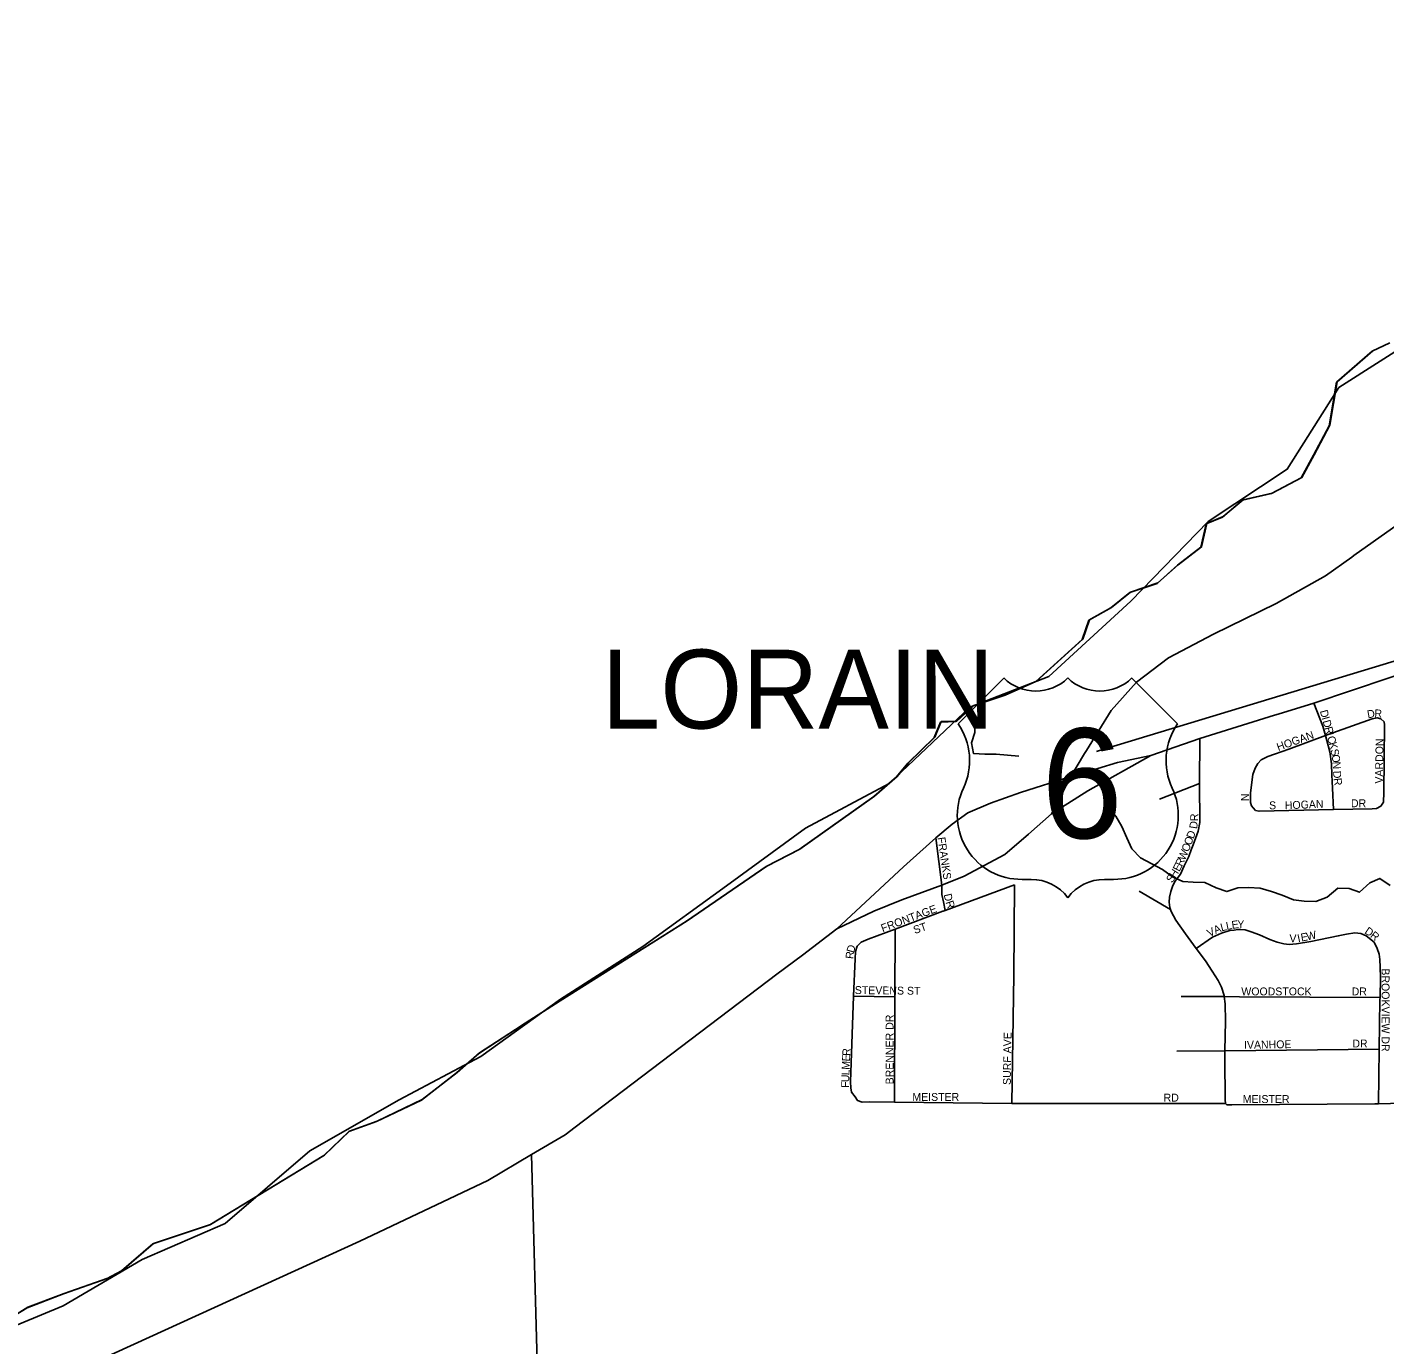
# Model space of a CAD drawing. Extents: x 1857828 to 2277390, y 930619 to 1324581.
# Drawn here: x 2037892 to 2046499, y 1252434 to 1260784 of the extents above; entities that cross this region are included whole.
import ezdxf

# ---------------------------------------------------------------- set-up
doc = ezdxf.new("R2010")
doc.units = 0
for name, color, linetype in [('GM_X_City_Street', 7, 'Continuous'), ('GM_X_City_Street_Text', 7, 'Continuous'), ('GM_X_Corporation', 7, 'Continuous'), ('GM_X_Corporation_Text', 7, 'Continuous'), ('GM_X_County', 7, 'Continuous'), ('GM_X_Major_Lake', 7, 'Continuous'), ('GM_X_Minor_River', 7, 'Continuous'), ('GM_X_Rail_Line', 7, 'Continuous'), ('GM_X_State_Route', 7, 'Continuous'), ('GM_X_US_Location', 7, 'Continuous'), ('GM_X_US_Route', 7, 'Continuous'), ('GM_X_US_Shield', 7, 'Continuous')]:
    doc.layers.add(name, color=color, linetype=linetype)

msp = doc.modelspace()

# ---------------------------------------------------------------- linework, layer by layer
at = {"layer": 'GM_X_City_Street'}
for points in [[(2046173.3, 1255825.6), (2046168.1, 1255961.7), (2046162.6, 1256046.1), (2046161.1, 1256116.5), (2046149.5, 1256192.9), (2046131.9, 1256263.4), (2046123.1, 1256294.6), (2046106.5, 1256354), (2046049, 1256500.1)], [(2045663.5, 1255837.3), (2045653.5, 1255849.5), (2045647.6, 1255871.6), (2045648, 1255931.9), (2045662.8, 1256048.2), (2045677.2, 1256088.3), (2045693.4, 1256118.3), (2045715.7, 1256140.2), (2045757.9, 1256162), (2045890.7, 1256209.1), (2046123.1, 1256294.6), (2046168.4, 1256311.3), (2046417.9, 1256401.6), (2046450, 1256407.4), (2046474.1, 1256401.2)], [(2046474.4, 1255846.7), (2046490.6, 1255872.7), (2046493.1, 1255935), (2046497.9, 1256362.8), (2046494, 1256382.9), (2046474.1, 1256401.2)], [(2045325.3, 1256276.7), (2045323.7, 1255991.5), (2045325.3, 1255743.1), (2045315.3, 1255689.7), (2045283, 1255603.1), (2045271, 1255570.9), (2045256.9, 1255528.8), (2045226.8, 1255470.5), (2045202.7, 1255416.3), (2045168.5, 1255370.2), (2045152.4, 1255338), (2045142.4, 1255305.9), (2045134.4, 1255271.8), (2045132.4, 1255239.6), (2045136.4, 1255205.4), (2045140.4, 1255192.4), (2045144.4, 1255179.3), (2045174.5, 1255125), (2045234.8, 1255038.5), (2045302.7, 1254946.6), (2045361.2, 1254867.4), (2045403.4, 1254803), (2045441.5, 1254742.7), (2045463.6, 1254700.4), (2045479.7, 1254648.2), (2045480.9, 1254640.4), (2045487.7, 1254595.9), (2045489.7, 1254485.4), (2045485.4, 1254297.6), (2045483.6, 1254218.1), (2045487.1, 1254015.1)], [(2045069.7, 1255892.4), (2045323.7, 1255991.5)], [(2045663.5, 1255837.3), (2045679.4, 1255819.1), (2045701.5, 1255814.9), (2046173.3, 1255825.6), (2046418.1, 1255831.1), (2046446.2, 1255832.9), (2046474.4, 1255846.7)], [(2043712.7, 1255187.1), (2043701.3, 1255241.2), (2043691.3, 1255287.9), (2043691.3, 1255347.9), (2043653, 1255647)], [(2043698, 1255181.6), (2043712.7, 1255187.1), (2044150.9, 1255349.5)], [(2044133.6, 1253964.2), (2044147, 1254777), (2044150.9, 1255349.5)], [(2044941.4, 1255308.9), (2045140.4, 1255192.4)], [(2043154.7, 1254960), (2043179, 1254985.9), (2043223.3, 1255005.6), (2043394.6, 1255069.1), (2043697.2, 1255181.3), (2043698, 1255181.6)], [(2043391, 1253971.3), (2043393.4, 1254634.5), (2043393.4, 1254638.7), (2043394.6, 1255069.1)], [(2045302.7, 1254946.6), (2045407.1, 1255017.8), (2045463.5, 1255043.4), (2045515.8, 1255059.1), (2045543.9, 1255062.8), (2045568, 1255066.7), (2045586, 1255066.5), (2045614.2, 1255064.3), (2045652.2, 1255051.9), (2045704.2, 1255031.4), (2045770.3, 1255002.7), (2045816.3, 1254986.3), (2045858.4, 1254975.9), (2045892.5, 1254971.6), (2045938.7, 1254975.2), (2046029.1, 1254990.5), (2046203.9, 1255025.3), (2046256.2, 1255036.9), (2046308.5, 1255044.5), (2046346.6, 1255040.2), (2046380.6, 1255025.8), (2046430.5, 1254985.2)], [(2043140.3, 1254005.8), (2043118.5, 1254036.1), (2043112.6, 1254062.3), (2043110.9, 1254100.4), (2043131.3, 1254643.7), (2043140.1, 1254879.7), (2043142.5, 1254925.9), (2043154.7, 1254960)], [(2046458, 1253961.7), (2046463.4, 1254307.9), (2046468.2, 1254621.3), (2046468.5, 1254635.3), (2046471.1, 1254759.9), (2046469.6, 1254828.2), (2046467.9, 1254876.4), (2046462.1, 1254910.6), (2046450.3, 1254944.9), (2046430.5, 1254985.2)], [(2043131.3, 1254643.7), (2043393.4, 1254638.7)], [(2045207.9, 1254641.7), (2045368.4, 1254642.4), (2045480.9, 1254640.4), (2045577.2, 1254638.7), (2046468.5, 1254635.3)], [(2045179.5, 1254294.4), (2045485.4, 1254297.6), (2046463.4, 1254307.9)], [(2043140.3, 1254005.8), (2043156.2, 1253981.5), (2043186.3, 1253971.2), (2043234.5, 1253972.9), (2043391, 1253971.3), (2044133.6, 1253964.2), (2045489.6, 1253962.9)], [(2045487.1, 1254015.1), (2045487.6, 1253987), (2045489.6, 1253962.9), (2045497.6, 1253954.8), (2045519, 1253954.8), (2045529.8, 1253954.8), (2046435.5, 1253961.2), (2046458, 1253961.7), (2046610.2, 1253964.9), (2046718.6, 1253964.7), (2046961.6, 1253966), (2046997.8, 1253966.2), (2047254.8, 1253963.7), (2048038.1, 1253956.3), (2048406.2, 1253954.4)], [(2041128.5, 1252170.5), (2041088.6, 1253639.2)]]:
    msp.add_lwpolyline(points, dxfattribs=at)
at = {"layer": 'GM_X_Corporation'}
msp.add_lwpolyline([(2037594.6, 1252464.6), (2038120.3, 1252681.4), (2038621.8, 1252974.5), (2039147.4, 1253203.3), (2039683.1, 1253663), (2040250.9, 1253986.2), (2040768.5, 1254261.2), (2041274, 1254624.5), (2041795.6, 1254957.7), (2042325.3, 1255343.1), (2042826.9, 1255708.4), (2043356.5, 1255991.4), (2043868.1, 1256475.2), (2044369.7, 1256669.8), (2044889.3, 1257147.5), (2045378.8, 1257651.3), (2045880.4, 1257982.5), (2046207.4, 1258500.3), (2046709, 1258819.4)], dxfattribs=at)
at = {"layer": 'GM_X_County'}
msp.add_lwpolyline([(2037683, 1252541.4), (2037892.6, 1252669.3), (2038122.6, 1252757.2), (2038398.7, 1252853.4), (2038490.6, 1252902.2), (2038687.9, 1253074.2), (2039050, 1253195.1), (2039772.8, 1253633.7), (2039932.1, 1253785.4), (2040106.1, 1253848.8), (2040391.9, 1253985.3), (2040613.2, 1254157.4), (2040754.7, 1254280.9), (2041048.1, 1254471.6), (2041267.7, 1254611.6), (2042072.1, 1255119), (2042577, 1255465.7), (2042786.8, 1255573.5), (2043259.6, 1255908), (2043403, 1256033.5), (2043474.6, 1256120.3), (2043641.8, 1256282), (2043683.1, 1256380.7), (2043781.4, 1256383.4), (2043889, 1256482.5), (2044091.1, 1256550.1), (2044287, 1256637.7), (2044579.8, 1256902.7), (2044622.9, 1257025.5), (2044762.7, 1257104.7), (2044882.3, 1257201.9), (2045056.4, 1257259.3), (2045183.9, 1257374.6), (2045333.5, 1257488), (2045366.4, 1257636.8), (2045470.4, 1257679.7), (2045595.9, 1257786.9), (2045780.2, 1257828.3), (2045968, 1257927.9), (2046047.1, 1258071), (2046145.9, 1258258.4), (2046191.8, 1258533.8), (2046419, 1258730.1), (2046526.9, 1258781)], dxfattribs=at)
at = {"layer": 'GM_X_Major_Lake'}
msp.add_lwpolyline([(2037687.1, 1252543.9), (2037896.7, 1252671.8), (2038126.7, 1252759.7), (2038402.8, 1252855.9), (2038494.7, 1252904.7), (2038691.9, 1253076.8), (2039054.1, 1253197.6), (2039776.9, 1253636.2), (2039936.2, 1253787.9), (2040110.2, 1253851.3), (2040396, 1253987.8), (2040617.3, 1254159.9), (2040758.8, 1254283.4), (2041052.2, 1254474.1), (2041271.8, 1254614.1), (2042076.2, 1255121.5), (2042581, 1255468.2), (2042790.8, 1255576.1), (2043263.7, 1255910.5), (2043407.1, 1256036), (2043478.6, 1256122.8), (2043645.9, 1256284.6), (2043687.2, 1256383.2), (2043785.5, 1256385.9), (2043893.1, 1256485), (2044095.1, 1256552.6), (2044291, 1256640.2), (2044583.9, 1256905.2), (2044627, 1257028), (2044766.8, 1257107.2), (2044886.4, 1257204.4), (2045060.5, 1257261.8), (2045188, 1257377.1), (2045337.6, 1257490.5), (2045370.5, 1257639.3), (2045474.5, 1257682.2), (2045600, 1257789.4), (2045784.2, 1257830.8), (2045972, 1257930.4), (2046051.2, 1258073.5), (2046150, 1258260.9), (2046195.9, 1258536.3), (2046423.1, 1258732.6), (2046531, 1258783.5)], dxfattribs=at)
at = {"layer": 'GM_X_Minor_River'}
for points in [[(2043877.9, 1256471), (2043880.1, 1256451.2), (2043896.8, 1256383), (2043899.4, 1256314.7), (2043877.8, 1256248.2), (2043890.5, 1256182), (2043962.8, 1256176.5), (2044035, 1256177), (2044107.4, 1256171.4), (2044179.7, 1256163.9)], [(2044730.5, 1255840.1), (2044793.3, 1255784.3), (2044832, 1255718.2), (2044862.7, 1255646.1), (2044895.4, 1255578), (2044950.1, 1255520.1), (2045022.7, 1255482.4), (2045089.3, 1255446.7), (2045151.9, 1255398.9), (2045218.4, 1255369.2), (2045284.7, 1255365.6), (2045357, 1255364.1), (2045429.5, 1255330.4), (2045498, 1255306.8), (2045566.1, 1255329.3), (2045634.3, 1255331.8), (2045708.6, 1255328.3), (2045781.1, 1255306.7), (2045847.5, 1255283), (2045920.1, 1255253.4), (2045988.4, 1255245.8), (2046060.7, 1255244.3), (2046132.7, 1255270.9), (2046200.5, 1255327.6), (2046272.8, 1255326.1), (2046339.2, 1255302.4), (2046403, 1255361.1), (2046467, 1255389.7), (2046533.6, 1255343.9)]]:
    msp.add_lwpolyline(points, dxfattribs=at)
at = {"layer": 'GM_X_Rail_Line'}
for points in [[(2044683.2, 1256198.2), (2047003.1, 1256900.8), (2049235, 1257574.5), (2049628.9, 1257694.6), (2049728.7, 1257726.8), (2049921.1, 1257796), (2050159.4, 1257869.2), (2051356.3, 1258230.8), (2052847.1, 1258678.3), (2055337.6, 1259437.3), (2056506.8, 1259789.8), (2056581.8, 1259814.4), (2056641.8, 1259834.5), (2056714.6, 1259862.5), (2056780.4, 1259889.1), (2056853.9, 1259922.2), (2056942.1, 1259963.8), (2057085.6, 1260039.1), (2057160.2, 1260084.6), (2057233.4, 1260130.8), (2057527, 1260327), (2057787.1, 1260503.3), (2058204.4, 1260784)], [(2044671.8, 1256194.7), (2044683.2, 1256198.2)]]:
    msp.add_lwpolyline(points, dxfattribs=at)
at = {"layer": 'GM_X_State_Route'}
for points in [[(2045821.9, 1256430.4), (2046049, 1256500.1), (2046765.9, 1256740.2), (2047340, 1256905.3)], [(2045015.1, 1256168.1), (2045325.3, 1256276.7), (2045798.9, 1256423.4), (2045821.9, 1256430.4)], [(2044386.7, 1255799.6), (2044616.7, 1255944.8), (2045015.1, 1256168.1)], [(2045015.1, 1256168.1), (2044805.1, 1256124.9), (2044554.6, 1256049)], [(2044554.6, 1256049), (2044507.5, 1256034.7), (2044189.8, 1255933.2), (2043998.1, 1255866.5), (2043856.4, 1255804.8), (2043756.3, 1255733.1), (2043653, 1255647), (2043490.1, 1255500.9)], [(2043490.1, 1255500.9), (2043447.8, 1255463), (2043024.4, 1255069.5)]]:
    msp.add_lwpolyline(points, dxfattribs=at)
at = {"layer": 'GM_X_US_Route'}
for points in [[(2046303.5, 1257435.5), (2046705.6, 1257721), (2047471.5, 1258285.8), (2048261, 1258882.8), (2048495.1, 1259055.2), (2048919.3, 1259367.4), (2049332.4, 1259658.4), (2049582.8, 1259834.7), (2049712.9, 1259926.4), (2049832.6, 1260006.3), (2050095.8, 1260181.9)], [(2044607, 1256201), (2044764.3, 1256454.5), (2044924.7, 1256632.6), (2045127.1, 1256786.9), (2045413.3, 1256936.6), (2045810.5, 1257132.2), (2046122.5, 1257307), (2046289.1, 1257425.3), (2046303.5, 1257435.5)], [(2043024.4, 1255069.5), (2043259.5, 1255182.9), (2043437.8, 1255254.5), (2043691.3, 1255347.9), (2043831.3, 1255404.6), (2044089.8, 1255541.4), (2044239.9, 1255669.7), (2044386.7, 1255799.6), (2044507.5, 1256034.7), (2044594.7, 1256181.1), (2044607, 1256201)], [(2042806.2, 1254904.2), (2043024.4, 1255069.5)], [(2041366.3, 1253813.7), (2042645.3, 1254782.4), (2042806.2, 1254904.2)], [(2028754.8, 1249028.6), (2028804.9, 1249045.2), (2029347.5, 1249212.6), (2029757.9, 1249304.4), (2031429, 1249641.8), (2032052.6, 1249782.2), (2032738.4, 1249949.6), (2032897.6, 1250000.9), (2033092, 1250060.3), (2033305, 1250130.6), (2033394.4, 1250160.2), (2034622.7, 1250600.2), (2036261.4, 1251188.7), (2036661, 1251334.5), (2036814.9, 1251396.6), (2037071.3, 1251512.7), (2037413.3, 1251719.1), (2037929.6, 1252091.2), (2038353.5, 1252340), (2040000.4, 1253091.1), (2040812.2, 1253476.2), (2041088.6, 1253639.2), (2041302.1, 1253765.1), (2041366.3, 1253813.7)]]:
    msp.add_lwpolyline(points, dxfattribs=at)
at = {"layer": 'GM_X_US_Shield'}
for p, q in [((2044083.1, 1256659.7), (2043793.1, 1256369.7)), ((2045185.2, 1256369.7), (2044895.2, 1256659.7)), ((2044199.1, 1255383.6), (2044257.1, 1255383.6)), ((2044721.2, 1255383.6), (2044779.2, 1255383.6))]:
    msp.add_line(p, q, dxfattribs=at)
for centre, radius, start, end in [((2044286.1, 1256866.9), 290, 225.573, 314.427), ((2044692.2, 1256866.9), 290, 225.573, 314.427), ((2043460.4, 1256136.8), 406.1, 334.54712, 35.00093), ((2045517.9, 1256136.8), 406.1, 144.99907, 205.45288), ((2044194.6, 1255789.6), 406.1, 154.83192, 270.63826), ((2044783.7, 1255789.6), 406.1, 269.36174, 25.16808), ((2044257.1, 1255093.5), 290, 36.8699, 90), ((2044721.2, 1255093.5), 290, 90, 143.1301)]:
    msp.add_arc(centre, radius, start, end, dxfattribs=at)

# ---------------------------------------------------------------- texts
at = {"layer": 'GM_X_City_Street_Text'}
for s, rotation, p in [('D', 285.39311, (2046086.6, 1256450.2)), ('I', 285.39311, (2046098.2, 1256407.7)), ('D', 10.28529, (2046391.6, 1256403.7)), ('R', 357.08423, (2046431.9, 1256411.3)), ('HOGAN', 19.65778, (2045823.6, 1256196.7)), ('D', 285.37205, (2046104.1, 1256386.5)), ('R', 285.40146, (2046115.8, 1256344.1)), ('I', 285.39311, (2046126.3, 1256305.9)), ('C', 285.39149, (2046132.1, 1256284.7)), ('K', 285.12858, (2046142.6, 1256246.6)), ('VARDON', 89.02959, (2046486.1, 1255990)), ('S', 281.80843, (2046153.9, 1256204.8)), ('O', 279.35451, (2046161, 1256171)), ('N', 273.30103, (2046168, 1256128.9)), ('D', 273.55616, (2046170.9, 1256070.2)), ('R', 276.67384, (2046173.9, 1256023.3)), ('N', 90, (2045637, 1255879.9)), ('DR', 0.00001, (2046284.4, 1255840.9)), ('S', 0.00001, (2045765.2, 1255827.7)), ('HOGAN', 2.29812, (2045866, 1255827.6)), ('D', 81.01226, (2045307.8, 1255701)), ('R', 89.32879, (2045315.3, 1255752.4)), ('FRANKS', 278.42625, (2043662.5, 1255648.1)), ('O', 69.64886, (2045270.2, 1255595.6)), ('D', 69.66395, (2045285.5, 1255636.8)), ('W', 66.18362, (2045230.4, 1255499)), ('O', 69.42821, (2045254.6, 1255554.2)), ('E', 63.30745, (2045196.3, 1255429.3)), ('R', 64.43389, (2045212.6, 1255461.7)), ('S', 56.45388, (2045150.1, 1255357.1)), ('H', 57.82828, (2045170.3, 1255387.6)), ('D', 282.87014, (2043702, 1255287.4)), ('FRONTAGE', 20.37722, (2043315.5, 1255048.3)), ('R', 288.90024, (2043713.4, 1255239)), ('L', 11.61002, (2045497.5, 1255062.4)), ('E', 8.44699, (2045531.2, 1255069.3)), ('Y', 0.48091, (2045564.2, 1255074.4)), ('ST', 18.42184, (2043519, 1255037.2)), ('V', 25.82226, (2045386.8, 1255017)), ('A', 23.8471, (2045426, 1255036)), ('L', 15.60015, (2045464.4, 1255053.1)), ('V', 359.16937, (2045893.9, 1254984.9)), ('I', 11.58761, (2045949.4, 1254985.3)), ('E', 10.54918, (2045970.7, 1254989.7)), ('W', 12.32162, (2046007, 1254996.5)), ('D', 326.47963, (2046366.4, 1255044.3)), ('R', 321.34778, (2046402.1, 1255020.7)), ('D', 74.12964, (2043132.9, 1254914.4)), ('R', 83.62225, (2043129, 1254877.2)), ('BROOKVIEW DR', 270, (2046478.6, 1254819.5)), ('STEVENS ST', 359.29305, (2043138.5, 1254657.3)), ('WOODSTOCK', 0.00001, (2045589.2, 1254648.5)), ('DR', 0.00001, (2046288.8, 1254648.5)), ('BRENNER DR', 90, (2043384.3, 1254084.7)), ('SURF AVE', 89.14212, (2044127.7, 1254080.4)), ('IVANHOE', 0.90883, (2045606.6, 1254309.7)), ('DR', 0.00001, (2046293.2, 1254318.5)), ('E', 87.59927, (2043107.8, 1254229.2)), ('R', 87.60068, (2043109.3, 1254264.4)), ('L', 87.62315, (2043104.2, 1254141.3)), ('M', 87.61253, (2043105.6, 1254176.5)), ('F', 89.59036, (2043102.6, 1254062.6)), ('U', 88.20735, (2043102.8, 1254097.5)), ('MEISTER', 0.00001, (2043503.6, 1253979.7)), ('RD', 0.00001, (2045096.4, 1253975.3)), ('MEISTER', 0.00001, (2045597.9, 1253966.5))]:
    msp.add_text(s, height=50, rotation=rotation, dxfattribs=at).set_placement(p)
at = {"layer": 'GM_X_Corporation_Text'}
msp.add_text('LORAIN', height=500, rotation=0.00001, dxfattribs=at).set_placement((2041533.6, 1256339.5))
at = {"layer": 'GM_X_US_Location'}
for s in ['/', '0']:
    msp.add_text(s, height=1, dxfattribs=at).set_placement((2044488.8, 1255987.2))
msp.add_text('6', height=1, rotation=0.00001, dxfattribs=at).set_placement((2044388, 1255780.2))
at = {"layer": 'GM_X_US_Shield'}
msp.add_text('6', height=696.1, dxfattribs=at).set_placement((2044320.9, 1255644.6))

doc.saveas('drawing.dxf')
